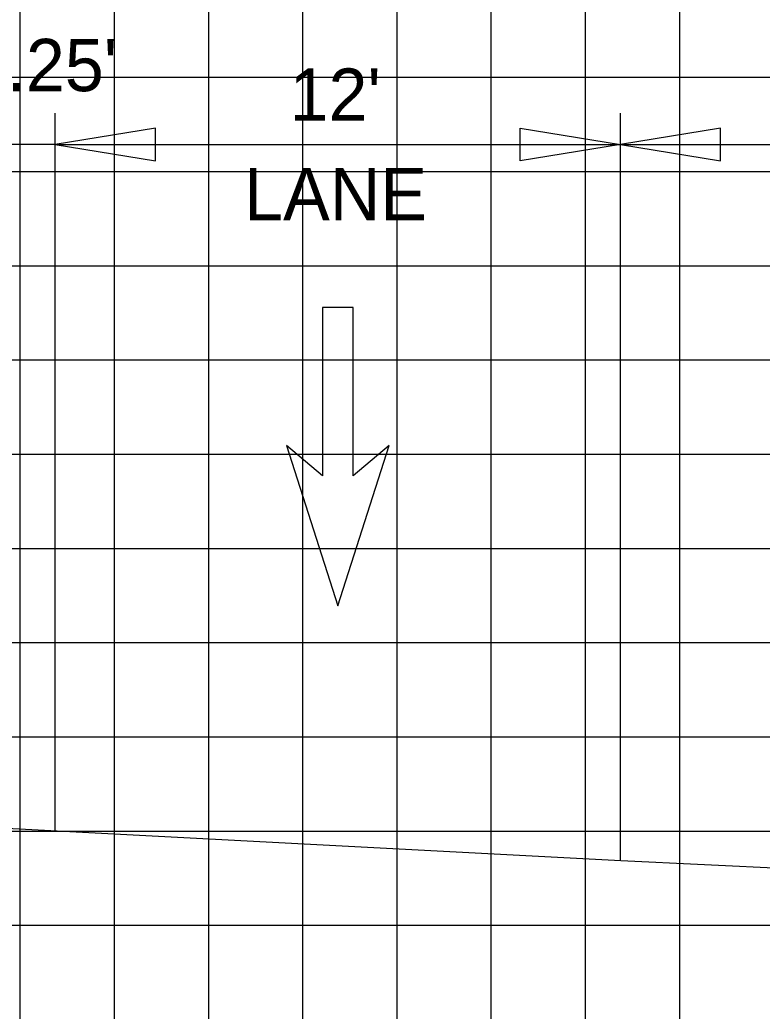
# Model space of a CAD drawing. Extents: x 1797809 to 2198143, y 249608 to 1237864.
# Drawn here: x 2197048.7 to 2197064.46, y 1237274.22 to 1237295.26 of the extents above; entities that cross this region are included whole.
import ezdxf

# ---------------------------------------------------------------- set-up
doc = ezdxf.new("R2010")
doc.units = 0
for name, color, linetype in [('3', 7, 'Continuous'), ('DESIGN - TRAFFIC CONTROL PERMANENT - Signs', 7, 'Continuous'), ('GSDIMS', 7, 'Continuous'), ('GSSHT', 7, 'Continuous'), ('Level 28', 7, 'Continuous'), ('Level 55', 7, 'Continuous')]:
    doc.layers.add(name, color=color, linetype=linetype)

msp = doc.modelspace()

# ---------------------------------------------------------------- linework, layer by layer
at = {"layer": '3'}
for p, q in [((2197049.447, 1237278.052), (2197049.447, 1237293.283)), ((2197061.447, 1237277.418), (2197061.447, 1237293.283))]:
    msp.add_line(p, q, dxfattribs=at)
at = {"layer": 'DESIGN - TRAFFIC CONTROL PERMANENT - Signs'}
msp.add_lwpolyline([(2197010.047, 1237280.03), (2197015.812, 1237279.76), (2197024.197, 1237279.317), (2197027.767, 1237279.15), (2197036.258, 1237278.701), (2197044.242, 1237278.327), (2197061.457, 1237277.418), (2197065.009, 1237277.251), (2197073.457, 1237276.805), (2197080.286, 1237276.444), (2197083.246, 1237276.306), (2197084.123, 1237276.259), (2197084.492, 1237276.242)], dxfattribs=at)
at = {"layer": 'GSDIMS'}
for p, q in [((2197049.447, 1237292.621), (2197048.197, 1237292.621)), ((2197049.447, 1237292.621), (2197061.447, 1237292.621)), ((2197061.447, 1237292.621), (2197073.447, 1237292.621))]:
    msp.add_line(p, q, dxfattribs=at)
for points in [[(2197049.447, 1237292.621), (2197051.575, 1237292.273), (2197051.575, 1237292.968)], [(2197061.447, 1237292.621), (2197059.318, 1237292.273), (2197059.318, 1237292.968)], [(2197061.447, 1237292.621), (2197063.575, 1237292.273), (2197063.575, 1237292.968)]]:
    msp.add_lwpolyline(points, close=True, dxfattribs=at)
at = {"layer": 'GSSHT'}
for p, q in [((2197048.707, 1237248.046), (2197048.707, 1237318.046)), ((2197050.707, 1237248.046), (2197050.707, 1237318.046)), ((2197052.707, 1237248.046), (2197052.707, 1237318.046)), ((2197054.707, 1237248.046), (2197054.707, 1237318.046)), ((2197056.707, 1237248.046), (2197056.707, 1237318.046)), ((2197058.707, 1237248.046), (2197058.707, 1237318.046)), ((2197060.707, 1237248.046), (2197060.707, 1237318.046)), ((2197062.707, 1237248.046), (2197062.707, 1237318.046)), ((2196954.707, 1237294.046), (2197214.707, 1237294.046)), ((2196954.707, 1237292.046), (2197214.707, 1237292.046)), ((2196954.707, 1237290.046), (2197214.707, 1237290.046)), ((2196954.707, 1237288.046), (2197214.707, 1237288.046)), ((2196954.707, 1237286.046), (2197214.707, 1237286.046)), ((2196954.707, 1237284.046), (2197214.707, 1237284.046)), ((2196954.707, 1237282.046), (2197214.707, 1237282.046)), ((2196954.707, 1237280.046), (2197214.707, 1237280.046)), ((2196954.707, 1237278.046), (2197214.707, 1237278.046)), ((2196954.707, 1237276.046), (2197214.707, 1237276.046))]:
    msp.add_line(p, q, dxfattribs=at)
at = {"layer": 'Level 28'}
for p, q in [((2197055.774, 1237289.159), (2197055.12, 1237289.159)), ((2197055.12, 1237289.159), (2197055.12, 1237285.588)), ((2197055.774, 1237285.588), (2197055.774, 1237289.159)), ((2197055.12, 1237285.588), (2197054.358, 1237286.227)), ((2197054.358, 1237286.227), (2197055.447, 1237282.829)), ((2197055.447, 1237282.829), (2197056.536, 1237286.227)), ((2197056.536, 1237286.227), (2197055.774, 1237285.588))]:
    msp.add_line(p, q, dxfattribs=at)

# ---------------------------------------------------------------- texts
at = {"layer": 'Level 55'}
for s, p in [("1.25'", (2197047.589, 1237293.749)), ("12'", (2197054.426, 1237293.121)), ('LANE', (2197053.461, 1237291.01))]:
    msp.add_text(s, height=1.1105, dxfattribs=at).set_placement(p)

doc.saveas('drawing.dxf')
